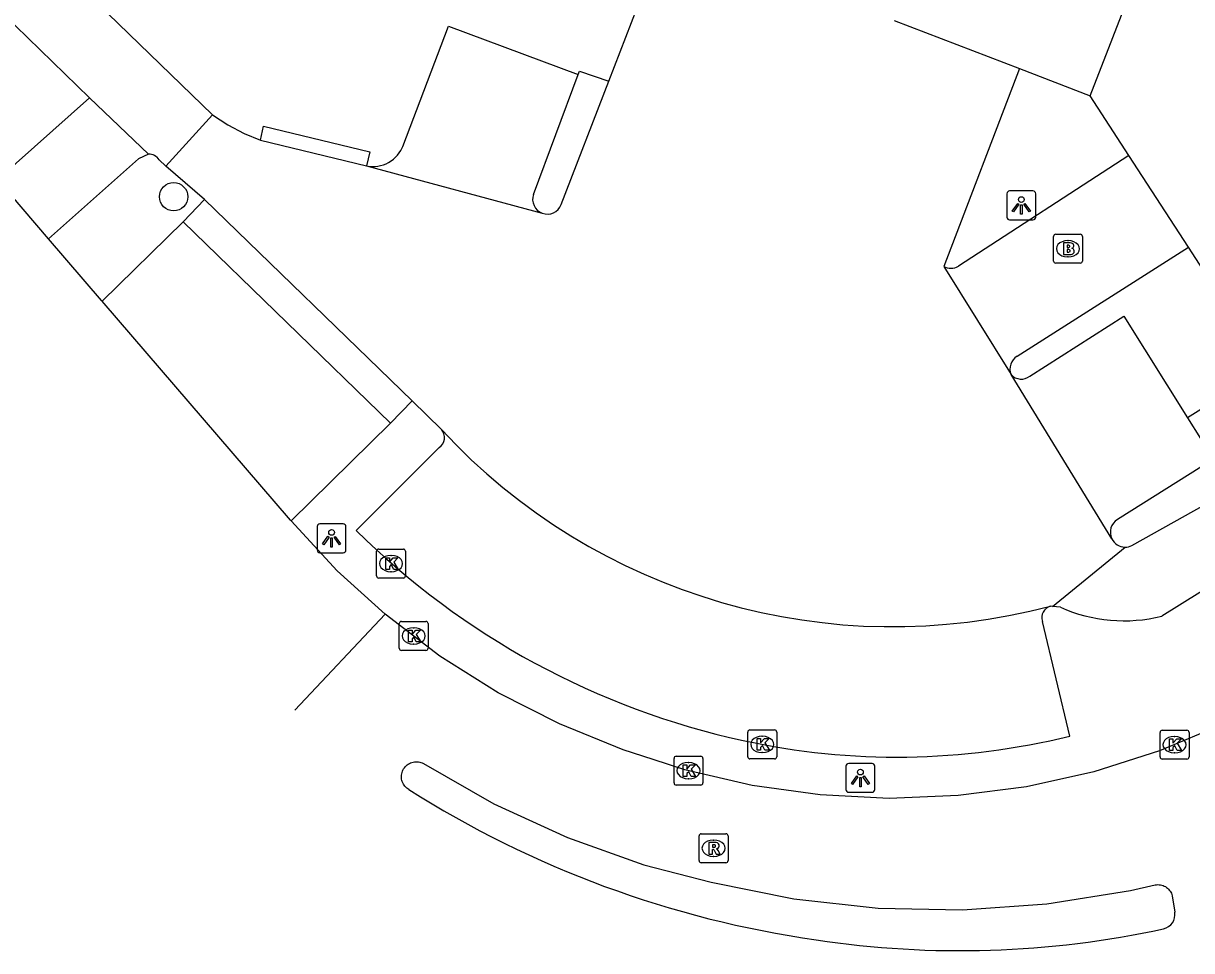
# Model space of a CAD drawing. Extents: x 159888 to 160757, y 384031 to 384746.
# Drawn here: x 160651.25 to 160691.65, y 384091.94 to 384124.01 of the extents above; entities that cross this region are included whole.
import ezdxf

# ---------------------------------------------------------------- set-up
doc = ezdxf.new("R2010")
doc.units = 0
for name, color, linetype in [('IMGEO_Boom', 7, 'Continuous'), ('IMGEO_Brandkraan', 7, 'Continuous'), ('IMGEO_Fietspad_open', 7, 'Continuous'), ('IMGEO_Kolk', 7, 'Continuous'), ('IMGEO_Lichtpunt', 7, 'Continuous'), ('IMGEO_Pand', 7, 'Continuous'), ('IMGEO_Parkeervlak_open', 7, 'Continuous'), ('IMGEO_Rijbaan_lokaal_gesloten', 7, 'Continuous'), ('IMGEO_Rijbaan_lokaal_open', 7, 'Continuous'), ('IMGEO_Rioolput', 7, 'Continuous'), ('IMGEO_Voetpad_open', 7, 'Continuous')]:
    doc.layers.add(name, color=color, linetype=linetype)

msp = doc.modelspace()

# ---------------------------------------------------------------- linework, layer by layer
at = {"layer": 'IMGEO_Boom'}
msp.add_circle((160656.442, 384118.014), 0.489, dxfattribs=at)
at = {"layer": 'IMGEO_Brandkraan'}
for p, q in [((160686.869, 384115.789), (160686.869, 384116.641)), ((160686.944, 384116.715), (160687.796, 384116.715)), ((160687.357, 384116.495), (160687.382, 384116.495)), ((160687.87, 384116.641), (160687.87, 384115.789)), ((160687.796, 384115.715), (160686.944, 384115.715)), ((160687.38, 384115.935), (160687.355, 384115.935))]:
    msp.add_line(p, q, dxfattribs=at)
for points in [[(160686.869, 384115.789), (160686.869, 384116.641)], [(160686.944, 384116.715), (160687.796, 384116.715)], [(160687.217, 384116.415), (160687.217, 384116.015), (160687.43, 384116.015)], [(160687.448, 384116.415), (160687.217, 384116.415)], [(160687.87, 384116.641), (160687.87, 384115.789)], [(160687.396, 384116.334), (160687.342, 384116.334), (160687.342, 384116.258)], [(160687.342, 384116.258), (160687.395, 384116.258)], [(160687.404, 384116.182), (160687.342, 384116.182), (160687.342, 384116.101)], [(160687.342, 384116.101), (160687.404, 384116.101)], [(160687.796, 384115.715), (160686.944, 384115.715)]]:
    msp.add_lwpolyline(points, dxfattribs=at)
for centre, radius, start, end in [((160686.946, 384116.639), 0.0765, 91.552, 178.448), ((160686.946, 384116.639), 0.0765, 91.552, 178.448), ((160687.452, 384116.27), 0.145, 59.4692, 91.5367), ((160687.477, 384116.317), 0.0922, 285.5137, 58.1501), ((160687.794, 384116.639), 0.0765, 1.552, 88.448), ((160687.794, 384116.639), 0.0765, 1.552, 88.448), ((160687.397, 384116.296), 0.0379, 267.8285, 90.9355), ((160687.405, 384116.141), 0.0404, 269.8759, 90.5077), ((160687.436, 384116.266), 0.251, 268.6676, 293.5347), ((160687.482, 384116.125), 0.105, 301.3115, 78.989), ((160686.946, 384115.791), 0.0765, 181.552, 268.448), ((160686.946, 384115.791), 0.0765, 181.552, 268.448), ((160687.794, 384115.791), 0.0765, 271.552, 358.448), ((160687.794, 384115.791), 0.0765, 271.552, 358.448)]:
    msp.add_arc(centre, radius, start, end, dxfattribs=at)
for centre, major_axis, ratio, start_param, end_param in [((160687.356, 384116.215), (-0.387, 0.002), 0.722429, 4.712389, 7.853982), ((160687.381, 384116.215), (-0.39, 0.002), 0.717154, 1.570796, 4.712389)]:
    msp.add_ellipse(centre, major_axis=major_axis, ratio=ratio, start_param=start_param, end_param=end_param, dxfattribs=at)
at = {"layer": 'IMGEO_Fietspad_open'}
for points in [[(160653.531, 384121.427), (160650.976, 384123.919), (160647.569, 384127.382), (160639.805, 384135.708), (160633.67, 384141.723), (160627.022, 384147.166), (160626.914, 384147.247), (160619.146, 384152.733), (160610.945, 384157.489), (160601.927, 384161.637), (160595.173, 384164.132), (160588.34, 384166.147), (160585.248, 384166.845)], [(160621.972, 384153.776), (160622.968, 384153.13), (160630.559, 384147.466), (160630.924, 384147.184), (160636.822, 384142.151), (160642.248, 384136.612), (160649.446, 384128.916), (160657.782, 384120.848)], [(160655.569, 384119.488), (160653.531, 384121.427)], [(160656.171, 384119.071), (160655.94, 384119.292)], [(160702.361, 384110.816), (160697.19, 384107.599), (160690.615, 384103.509)], [(160689.581, 384105.954), (160693.185, 384107.97)], [(160687.105, 384103.816), (160686.83, 384103.849)]]:
    msp.add_lwpolyline(points, dxfattribs=at)
for centre, radius, start, end in [((160655.573, 384119.046), 0.442, 33.796, 90.5089), ((160689.348, 384106.394), 0.498, 269.4699, 297.9218), ((160689.308, 384108.781), 5.431, 246.0744, 283.9283)]:
    msp.add_arc(centre, radius, start, end, dxfattribs=at)
at = {"layer": 'IMGEO_Kolk'}
for p, q in [((160663.459, 384104.901), (160663.459, 384105.753)), ((160663.534, 384105.827), (160664.386, 384105.827)), ((160663.947, 384105.607), (160663.972, 384105.607)), ((160664.46, 384105.753), (160664.46, 384104.901)), ((160664.386, 384104.827), (160663.534, 384104.827)), ((160663.97, 384105.047), (160663.945, 384105.047)), ((160664.241, 384102.4), (160664.241, 384103.252)), ((160664.316, 384103.326), (160665.168, 384103.326)), ((160664.729, 384103.106), (160664.754, 384103.106)), ((160665.242, 384103.252), (160665.242, 384102.4)), ((160665.168, 384102.326), (160664.316, 384102.326)), ((160664.752, 384102.546), (160664.727, 384102.546)), ((160676.297, 384098.65), (160676.297, 384099.502)), ((160676.372, 384099.576), (160677.224, 384099.576)), ((160677.298, 384099.502), (160677.298, 384098.65)), ((160690.554, 384098.64), (160690.554, 384099.492)), ((160690.629, 384099.566), (160691.481, 384099.566)), ((160691.555, 384099.492), (160691.555, 384098.64)), ((160676.785, 384099.356), (160676.81, 384099.356)), ((160691.042, 384099.346), (160691.067, 384099.346)), ((160673.82, 384098.667), (160674.672, 384098.667)), ((160676.808, 384098.796), (160676.783, 384098.796)), ((160691.065, 384098.786), (160691.04, 384098.786)), ((160673.745, 384097.741), (160673.745, 384098.593)), ((160674.233, 384098.447), (160674.258, 384098.447)), ((160674.746, 384098.593), (160674.746, 384097.741)), ((160677.224, 384098.576), (160676.372, 384098.576)), ((160691.481, 384098.566), (160690.629, 384098.566)), ((160674.256, 384097.887), (160674.231, 384097.887)), ((160674.672, 384097.667), (160673.82, 384097.667))]:
    msp.add_line(p, q, dxfattribs=at)
for points in [[(160663.459, 384104.901), (160663.459, 384105.753)], [(160663.534, 384105.827), (160664.386, 384105.827)], [(160663.78, 384105.527), (160663.903, 384105.527), (160663.903, 384105.376), (160664.033, 384105.527), (160664.197, 384105.527), (160664.051, 384105.376), (160664.204, 384105.127), (160664.052, 384105.127), (160663.967, 384105.291), (160663.903, 384105.224), (160663.903, 384105.127), (160663.78, 384105.127), (160663.78, 384105.527)], [(160664.46, 384105.753), (160664.46, 384104.901)], [(160664.386, 384104.827), (160663.534, 384104.827)], [(160664.241, 384102.4), (160664.241, 384103.252)], [(160664.316, 384103.326), (160665.168, 384103.326)], [(160665.242, 384103.252), (160665.242, 384102.4)], [(160664.562, 384103.026), (160664.685, 384103.026), (160664.685, 384102.875), (160664.815, 384103.026), (160664.979, 384103.026), (160664.833, 384102.875), (160664.986, 384102.626), (160664.834, 384102.626), (160664.749, 384102.79), (160664.685, 384102.723), (160664.685, 384102.626), (160664.562, 384102.626), (160664.562, 384103.026)], [(160665.168, 384102.326), (160664.316, 384102.326)], [(160676.297, 384098.65), (160676.297, 384099.502)], [(160676.372, 384099.576), (160677.224, 384099.576)], [(160677.298, 384099.502), (160677.298, 384098.65)], [(160690.554, 384098.64), (160690.554, 384099.492)], [(160690.629, 384099.566), (160691.481, 384099.566)], [(160691.555, 384099.492), (160691.555, 384098.64)], [(160676.618, 384099.276), (160676.741, 384099.276), (160676.741, 384099.125), (160676.871, 384099.276), (160677.035, 384099.276), (160676.889, 384099.125), (160677.042, 384098.876), (160676.89, 384098.876), (160676.805, 384099.04), (160676.741, 384098.973), (160676.741, 384098.876), (160676.618, 384098.876), (160676.618, 384099.276)], [(160690.875, 384099.266), (160690.998, 384099.266), (160690.998, 384099.115), (160691.128, 384099.266), (160691.292, 384099.266), (160691.146, 384099.115), (160691.299, 384098.866), (160691.147, 384098.866), (160691.062, 384099.03), (160690.998, 384098.963), (160690.998, 384098.866), (160690.875, 384098.866), (160690.875, 384099.266)], [(160673.82, 384098.667), (160674.672, 384098.667)], [(160673.745, 384097.741), (160673.745, 384098.593)], [(160674.066, 384098.367), (160674.189, 384098.367), (160674.189, 384098.216), (160674.319, 384098.367), (160674.483, 384098.367), (160674.337, 384098.216), (160674.49, 384097.967), (160674.338, 384097.967), (160674.253, 384098.131), (160674.189, 384098.064), (160674.189, 384097.967), (160674.066, 384097.967), (160674.066, 384098.367)], [(160674.746, 384098.593), (160674.746, 384097.741)], [(160677.224, 384098.576), (160676.372, 384098.576)], [(160691.481, 384098.566), (160690.629, 384098.566)], [(160674.672, 384097.667), (160673.82, 384097.667)]]:
    msp.add_lwpolyline(points, dxfattribs=at)
for centre, start, end in [((160663.536, 384105.751), 91.552, 178.448), ((160663.536, 384105.751), 91.552, 178.448), ((160664.384, 384105.751), 1.552, 88.448), ((160664.384, 384105.751), 1.552, 88.448), ((160663.536, 384104.903), 181.552, 268.448), ((160663.536, 384104.903), 181.552, 268.448), ((160664.384, 384104.903), 271.552, 358.448), ((160664.384, 384104.903), 271.552, 358.448), ((160664.318, 384103.25), 91.552, 178.448), ((160664.318, 384103.25), 91.552, 178.448), ((160665.166, 384103.25), 1.552, 88.448), ((160665.166, 384103.25), 1.552, 88.448), ((160664.318, 384102.402), 181.552, 268.448), ((160664.318, 384102.402), 181.552, 268.448), ((160665.166, 384102.402), 271.552, 358.448), ((160665.166, 384102.402), 271.552, 358.448), ((160676.374, 384099.5), 91.552, 178.448), ((160676.374, 384099.5), 91.552, 178.448), ((160677.222, 384099.5), 1.552, 88.448), ((160677.222, 384099.5), 1.552, 88.448), ((160690.631, 384099.49), 91.552, 178.448), ((160690.631, 384099.49), 91.552, 178.448), ((160691.479, 384099.49), 1.552, 88.448), ((160691.479, 384099.49), 1.552, 88.448), ((160673.822, 384098.591), 91.552, 178.448), ((160673.822, 384098.591), 91.552, 178.448), ((160674.67, 384098.591), 1.552, 88.448), ((160674.67, 384098.591), 1.552, 88.448), ((160676.374, 384098.652), 181.552, 268.448), ((160676.374, 384098.652), 181.552, 268.448), ((160677.222, 384098.652), 271.552, 358.448), ((160677.222, 384098.652), 271.552, 358.448), ((160690.631, 384098.642), 181.552, 268.448), ((160690.631, 384098.642), 181.552, 268.448), ((160691.479, 384098.642), 271.552, 358.448), ((160691.479, 384098.642), 271.552, 358.448), ((160673.822, 384097.743), 181.552, 268.448), ((160673.822, 384097.743), 181.552, 268.448), ((160674.67, 384097.743), 271.552, 358.448), ((160674.67, 384097.743), 271.552, 358.448)]:
    msp.add_arc(centre, 0.0765, start, end, dxfattribs=at)
for centre, major_axis, ratio, start_param, end_param in [((160663.946, 384105.327), (-0.387, 0.002), 0.722429, 4.712389, 7.853982), ((160663.971, 384105.327), (-0.39, 0.002), 0.717154, 1.570796, 4.712389), ((160664.728, 384102.826), (-0.387, 0.002), 0.722429, 4.712389, 7.853982), ((160664.753, 384102.826), (-0.39, 0.002), 0.717154, 1.570796, 4.712389), ((160676.784, 384099.076), (-0.387, 0.002), 0.722429, 4.712389, 7.853982), ((160676.809, 384099.076), (-0.39, 0.002), 0.717154, 1.570796, 4.712389), ((160691.041, 384099.066), (-0.387, 0.002), 0.722429, 4.712389, 7.853982), ((160691.066, 384099.066), (-0.39, 0.002), 0.717154, 1.570796, 4.712389), ((160674.232, 384098.167), (-0.387, 0.002), 0.722429, 4.712389, 7.853982), ((160674.257, 384098.167), (-0.39, 0.002), 0.717154, 1.570796, 4.712389)]:
    msp.add_ellipse(centre, major_axis=major_axis, ratio=ratio, start_param=start_param, end_param=end_param, dxfattribs=at)
at = {"layer": 'IMGEO_Lichtpunt'}
for p, q in [((160685.257, 384118.116), (160685.257, 384117.309)), ((160685.257, 384118.116), (160685.257, 384117.309)), ((160686.159, 384118.211), (160685.351, 384118.211)), ((160686.159, 384118.211), (160685.351, 384118.211)), ((160686.253, 384117.309), (160686.253, 384118.116)), ((160686.253, 384117.309), (160686.253, 384118.116)), ((160685.351, 384117.215), (160686.159, 384117.215)), ((160685.351, 384117.215), (160686.159, 384117.215)), ((160662.307, 384106.701), (160661.499, 384106.701)), ((160662.307, 384106.701), (160661.499, 384106.701)), ((160661.405, 384106.606), (160661.405, 384105.799)), ((160661.405, 384106.606), (160661.405, 384105.799)), ((160662.401, 384105.799), (160662.401, 384106.606)), ((160662.401, 384105.799), (160662.401, 384106.606)), ((160661.499, 384105.705), (160662.307, 384105.705)), ((160661.499, 384105.705), (160662.307, 384105.705)), ((160679.692, 384098.32), (160679.692, 384097.513)), ((160679.692, 384098.32), (160679.692, 384097.513)), ((160680.594, 384098.415), (160679.786, 384098.415)), ((160680.594, 384098.415), (160679.786, 384098.415)), ((160680.688, 384097.513), (160680.688, 384098.32)), ((160680.688, 384097.513), (160680.688, 384098.32)), ((160679.786, 384097.419), (160680.594, 384097.419)), ((160679.786, 384097.419), (160680.594, 384097.419))]:
    msp.add_line(p, q, dxfattribs=at)
for points in [[(160685.631, 384117.78), (160685.67, 384117.752), (160685.482, 384117.49), (160685.444, 384117.517), (160685.631, 384117.78)], [(160685.733, 384117.732), (160685.78, 384117.732), (160685.78, 384117.41), (160685.733, 384117.41), (160685.733, 384117.732)], [(160685.843, 384117.752), (160685.881, 384117.779), (160686.068, 384117.517), (160686.029, 384117.489), (160685.843, 384117.752)], [(160661.779, 384106.27), (160661.818, 384106.242), (160661.63, 384105.98), (160661.592, 384106.007), (160661.779, 384106.27)], [(160661.881, 384106.222), (160661.928, 384106.222), (160661.928, 384105.9), (160661.881, 384105.9), (160661.881, 384106.222)], [(160661.991, 384106.242), (160662.029, 384106.269), (160662.216, 384106.007), (160662.177, 384105.979), (160661.991, 384106.242)], [(160680.066, 384097.984), (160680.105, 384097.956), (160679.917, 384097.694), (160679.879, 384097.721), (160680.066, 384097.984)], [(160680.168, 384097.936), (160680.215, 384097.936), (160680.215, 384097.614), (160680.168, 384097.614), (160680.168, 384097.936)], [(160680.278, 384097.956), (160680.316, 384097.983), (160680.503, 384097.721), (160680.464, 384097.693), (160680.278, 384097.956)]]:
    msp.add_lwpolyline(points, dxfattribs=at)
for centre in [(160685.756, 384117.914), (160661.904, 384106.404), (160680.191, 384098.118)]:
    msp.add_circle(centre, 0.0994, dxfattribs=at)
for centre, start, end in [((160685.351, 384118.116), 90, 180), ((160685.351, 384118.116), 90, 180), ((160686.159, 384118.116), 0, 90), ((160686.159, 384118.116), 0, 90), ((160685.351, 384117.309), 180, 270), ((160685.351, 384117.309), 180, 270), ((160686.159, 384117.309), 270, 0), ((160686.159, 384117.309), 270, 360), ((160661.499, 384106.606), 90, 180), ((160661.499, 384106.606), 90, 180), ((160662.307, 384106.606), 0, 90), ((160662.307, 384106.606), 0, 90), ((160661.499, 384105.799), 180, 270), ((160661.499, 384105.799), 180, 270), ((160662.307, 384105.799), 270, 0), ((160662.307, 384105.799), 270, 360), ((160679.786, 384098.32), 90, 180), ((160679.786, 384098.32), 90, 180), ((160680.594, 384098.32), 0, 90), ((160680.594, 384098.32), 0, 90), ((160679.786, 384097.513), 180, 270), ((160679.786, 384097.513), 180, 270), ((160680.594, 384097.513), 270, 0), ((160680.594, 384097.513), 270, 360)]:
    msp.add_arc(centre, 0.0946, start, end, dxfattribs=at)
at = {"layer": 'IMGEO_Pand'}
for points in [[(160688.14, 384121.503), (160692.222, 384132.007)], [(160681.354, 384124.103), (160685.688, 384122.448)], [(160685.688, 384122.448), (160688.14, 384121.503)]]:
    msp.add_lwpolyline(points, dxfattribs=at)
at = {"layer": 'IMGEO_Parkeervlak_open'}
for points in [[(160665.628, 384109.344), (160662.755, 384106.472)], [(160687.432, 384099.363), (160686.483, 384103.33)]]:
    msp.add_lwpolyline(points, dxfattribs=at)
for centre, radius, start, end in [((160665.391, 384109.684), 0.415, 304.8319, 41.6513), ((160681.94, 384125.867), 27.281, 225.3125, 257.7273), ((160686.886, 384103.455), 0.422, 107.5299, 197.2755), ((160681.458, 384123.536), 24.9, 257.6707, 283.882)]:
    msp.add_arc(centre, radius, start, end, dxfattribs=at)
at = {"layer": 'IMGEO_Rijbaan_lokaal_gesloten'}
for points in [[(160700.672, 384104.467), (160700.026, 384104.081), (160699.007, 384103.467), (160696.091, 384101.661), (160693.972, 384100.397), (160692.734, 384099.771), (160690.535, 384098.848), (160688.262, 384098.126), (160685.934, 384097.609), (160683.57, 384097.303), (160681.187, 384097.209), (160678.805, 384097.328), (160676.443, 384097.659), (160674.121, 384098.2), (160673.027, 384098.55), (160671.99, 384098.891), (160669.781, 384099.781), (160667.661, 384100.864), (160665.646, 384102.132), (160663.752, 384103.575)], [(160664.575, 384097.518), (160664.544, 384097.538), (160664.507, 384097.565), (160664.473, 384097.596), (160664.442, 384097.629), (160664.414, 384097.666), (160664.389, 384097.704), (160664.368, 384097.745), (160664.35, 384097.788), (160664.337, 384097.832), (160664.327, 384097.876), (160664.321, 384097.922), (160664.32, 384097.968), (160664.322, 384098.014), (160664.329, 384098.059), (160664.34, 384098.104), (160664.355, 384098.147), (160664.373, 384098.189), (160664.395, 384098.23), (160664.421, 384098.268), (160664.45, 384098.303), (160664.482, 384098.336), (160664.517, 384098.366), (160664.554, 384098.393), (160664.594, 384098.416), (160664.635, 384098.436), (160664.678, 384098.452), (160664.723, 384098.463), (160664.768, 384098.471), (160664.814, 384098.475), (160664.86, 384098.475), (160664.905, 384098.47), (160664.951, 384098.462), (160664.995, 384098.449), (160665.038, 384098.433), (160665.079, 384098.413), (160667.513, 384097.022), (160670.062, 384095.853), (160672.705, 384094.917), (160675.025, 384094.307), (160677.892, 384093.731), (160680.8, 384093.414), (160683.724, 384093.357), (160686.641, 384093.562), (160689.529, 384094.027), (160690.385, 384094.216), (160690.434, 384094.223), (160690.479, 384094.226), (160690.524, 384094.224), (160690.569, 384094.219)], [(160690.569, 384094.219), (160690.613, 384094.209), (160690.656, 384094.195), (160690.697, 384094.178), (160690.737, 384094.157), (160690.775, 384094.133), (160690.81, 384094.105), (160690.843, 384094.075), (160690.873, 384094.041), (160690.9, 384094.005), (160690.924, 384093.967), (160690.944, 384093.926), (160690.96, 384093.884), (160690.973, 384093.841), (160691.064, 384093.271)]]:
    msp.add_lwpolyline(points, dxfattribs=at)
for centre, radius, start, end in [((160683.665, 384127.56), 35.594, 237.5665, 261.9216), ((160690.548, 384093.201), 0.521, 284.1522, 7.6894), ((160683.642, 384125.237), 33.293, 261.3994, 282.1959)]:
    msp.add_arc(centre, radius, start, end, dxfattribs=at)
at = {"layer": 'IMGEO_Rijbaan_lokaal_open'}
for points in [[(160671.488, 384122.008), (160673.451, 384127.094)], [(160685.688, 384122.448), (160683.072, 384115.601)], [(160669.841, 384117.742), (160671.488, 384122.008)], [(160657.782, 384120.848), (160656.171, 384119.071)], [(160657.782, 384120.848), (160658.316, 384120.501), (160658.879, 384120.203), (160659.44, 384119.966)], [(160659.44, 384119.966), (160663.11, 384119.079)], [(160657.512, 384117.912), (160656.171, 384119.071)], [(160663.11, 384119.079), (160669.191, 384117.442)], [(160652.109, 384116.557), (160650.346, 384118.613)], [(160664.69, 384110.95), (160657.512, 384117.912)], [(160653.971, 384114.404), (160653.949, 384114.429), (160652.109, 384116.557)], [(160683.072, 384115.601), (160685.402, 384111.862)], [(160660.506, 384106.804), (160660.483, 384106.829), (160653.971, 384114.404)], [(160688.887, 384106.186), (160685.402, 384111.862)], [(160665.701, 384109.96), (160664.69, 384110.95)], [(160663.752, 384103.575), (160662.101, 384105.078), (160660.506, 384106.804)], [(160686.83, 384103.849), (160689.343, 384105.896)], [(160686.83, 384103.849), (160686.759, 384103.858)], [(160660.635, 384100.26), (160663.752, 384103.575)]]:
    msp.add_lwpolyline(points, dxfattribs=at)
for centre, radius, start, end in [((160669.365, 384117.919), 0.508, 249.944, 339.6062), ((160681.302, 384124.411), 21.265, 222.8091, 284.8708), ((160689.344, 384106.401), 0.505, 205.1985, 269.8917)]:
    msp.add_arc(centre, radius, start, end, dxfattribs=at)
at = {"layer": 'IMGEO_Rioolput'}
for p, q in [((160674.613, 384095.058), (160674.613, 384095.91)), ((160674.688, 384095.984), (160675.54, 384095.984)), ((160675.614, 384095.91), (160675.614, 384095.058)), ((160675.101, 384095.764), (160675.126, 384095.764)), ((160675.54, 384094.984), (160674.688, 384094.984)), ((160675.124, 384095.204), (160675.099, 384095.204))]:
    msp.add_line(p, q, dxfattribs=at)
for points in [[(160674.613, 384095.058), (160674.613, 384095.91)], [(160674.688, 384095.984), (160675.54, 384095.984)], [(160675.614, 384095.91), (160675.614, 384095.058)], [(160675.202, 384095.682), (160674.95, 384095.684), (160674.95, 384095.284)], [(160674.95, 384095.284), (160675.074, 384095.284), (160675.074, 384095.446), (160675.085, 384095.446)], [(160675.128, 384095.603), (160675.074, 384095.603), (160675.074, 384095.522)], [(160675.074, 384095.522), (160675.126, 384095.522)], [(160675.132, 384095.417), (160675.203, 384095.284), (160675.343, 384095.284), (160675.278, 384095.41)], [(160675.54, 384094.984), (160674.688, 384094.984)]]:
    msp.add_lwpolyline(points, dxfattribs=at)
for centre, radius, start, end in [((160674.69, 384095.908), 0.0765, 91.552, 178.448), ((160674.69, 384095.908), 0.0765, 91.552, 178.448), ((160675.538, 384095.908), 0.0765, 1.552, 88.448), ((160675.538, 384095.908), 0.0765, 1.552, 88.448), ((160675.084, 384095.393), 0.0533, 26.0293, 88.6989), ((160675.11, 384095.711), 0.19, 274.7715, 282.9687), ((160675.134, 384095.507), 0.0964, 77.0061, 93.1865), ((160675.148, 384095.564), 0.0378, 276.6634, 79.6772), ((160675.201, 384095.572), 0.109, 350.3612, 89.416), ((160675.199, 384095.572), 0.112, 277.5842, 350.9817), ((160675.183, 384095.357), 0.108, 29.5134, 73.7905), ((160674.69, 384095.06), 0.0765, 181.552, 268.448), ((160674.69, 384095.06), 0.0765, 181.552, 268.448), ((160675.538, 384095.06), 0.0765, 271.552, 358.448), ((160675.538, 384095.06), 0.0765, 271.552, 358.448)]:
    msp.add_arc(centre, radius, start, end, dxfattribs=at)
for centre, major_axis, ratio, start_param, end_param in [((160675.1, 384095.484), (-0.387, 0.002), 0.722429, 4.712389, 7.853982), ((160675.125, 384095.484), (-0.39, 0.002), 0.717154, 1.570796, 4.712389)]:
    msp.add_ellipse(centre, major_axis=major_axis, ratio=ratio, start_param=start_param, end_param=end_param, dxfattribs=at)
at = {"layer": 'IMGEO_Voetpad_open'}
for points in [[(160663.11, 384119.079), (160663.208, 384119.063), (160663.307, 384119.057), (160663.406, 384119.059), (160663.504, 384119.069), (160663.601, 384119.089), (160663.696, 384119.117), (160663.789, 384119.154), (160663.877, 384119.198), (160663.961, 384119.251), (160664.04, 384119.311), (160664.114, 384119.377), (160664.181, 384119.45), (160664.241, 384119.528), (160664.294, 384119.612), (160664.34, 384119.7), (160664.362, 384119.751), (160665.945, 384123.91), (160670.43, 384122.233)], [(160668.887, 384118.094), (160670.43, 384122.233)], [(160670.43, 384122.233), (160670.476, 384122.349), (160671.488, 384122.008)], [(160650.346, 384118.613), (160653.531, 384121.427)], [(160689.477, 384119.439), (160688.14, 384121.503)], [(160659.44, 384119.966), (160659.546, 384120.455), (160663.227, 384119.564), (160663.11, 384119.079)], [(160655.569, 384119.488), (160655.229, 384119.319), (160652.109, 384116.557)], [(160689.477, 384119.439), (160683.579, 384115.61)], [(160691.532, 384116.268), (160689.477, 384119.439)], [(160656.768, 384117.145), (160657.512, 384117.912)], [(160656.768, 384117.145), (160653.971, 384114.404)], [(160663.946, 384110.182), (160656.768, 384117.145)], [(160685.611, 384112.499), (160691.532, 384116.268)], [(160694.246, 384112.079), (160691.532, 384116.268)], [(160686.051, 384111.808), (160689.305, 384113.877), (160691.501, 384110.372)], [(160694.246, 384112.079), (160691.501, 384110.372)], [(160664.69, 384110.95), (160663.946, 384110.182)], [(160691.501, 384110.372), (160692.402, 384108.934)], [(160660.506, 384106.804), (160663.946, 384110.182)], [(160692.402, 384108.934), (160689.084, 384106.855)]]:
    msp.add_lwpolyline(points, dxfattribs=at)
for centre, radius, start, end in [((160669.365, 384117.92), 0.509, 160.0014, 249.9939), ((160683.317, 384116.063), 0.523, 242.0396, 299.9943), ((160685.879, 384112.058), 0.516, 121.3404, 202.3302), ((160685.756, 384112.186), 0.48, 222.4975, 307.9899), ((160689.345, 384106.415), 0.512, 120.6878, 206.496)]:
    msp.add_arc(centre, radius, start, end, dxfattribs=at)

doc.saveas('drawing.dxf')
